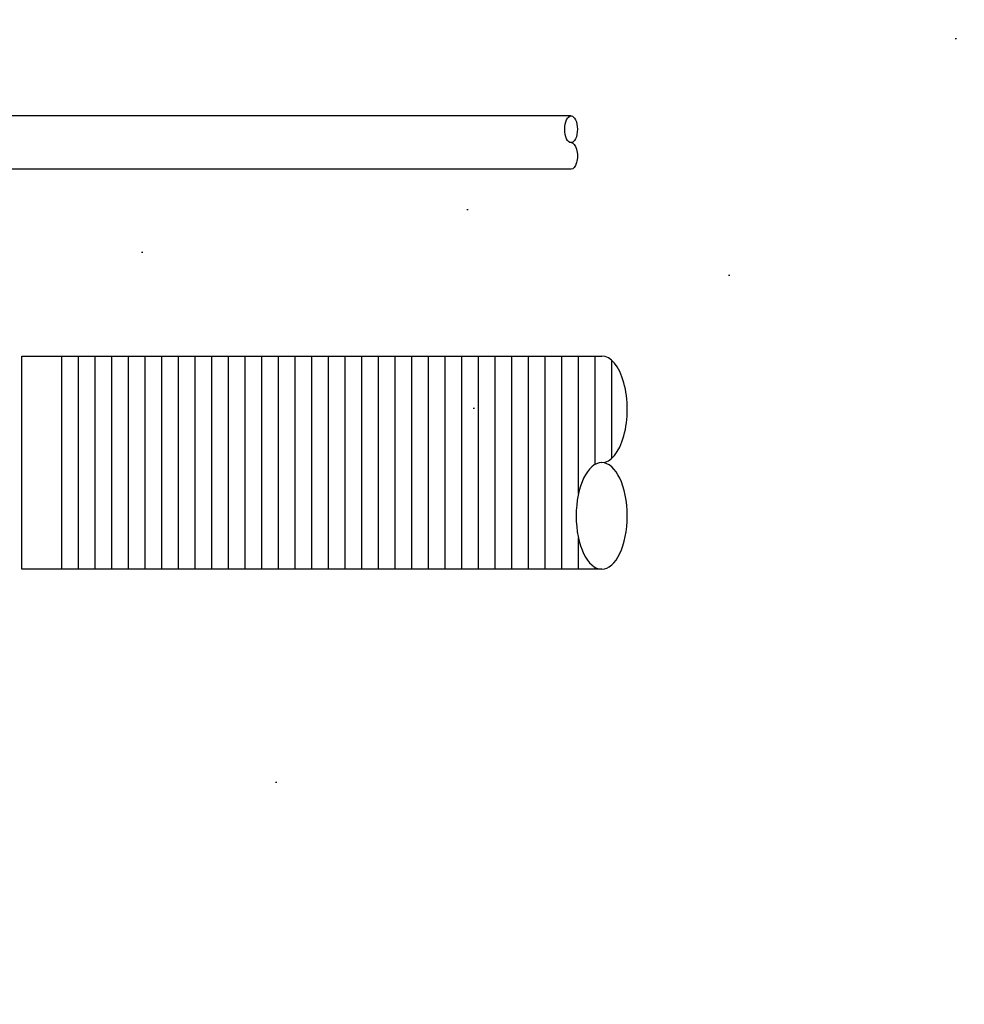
# Model space of a CAD drawing. Extents: x -169 to 2224, y 0 to 2796.
# Tile 443 of 530: x 1900 to 1918, y 919 to 937. Entities that reach past the tile are written whole.
import ezdxf

# ---------------------------------------------------------------- set-up
doc = ezdxf.new("R2010")
doc.units = 0
doc.header["$MEASUREMENT"] = 0
doc.header["$PDSIZE"] = 1
doc.layers.get('DEFPOINTS').update_dxf_attribs({"linetype": 'CONTINUOUS'})
for name, color, linetype in [('BOARDER-TXT', 2, 'CONTINUOUS'), ('CONDUIT', 2, 'CONTINUOUS'), ('DIM', 3, 'CONTINUOUS'), ('PEAGRAVEL-HATCH', 3, 'CONTINUOUS')]:
    doc.layers.add(name, color=color, linetype=linetype)
doc.styles.add('SIMPLEX', font='simplex')
doc.dimstyles.new('DIM64', dxfattribs={"dimscale": 64, "dimtxt": 0.09375, "dimasz": 0.09375, "dimexe": 0.0625, "dimexo": 0.0625, "dimgap": 0.046875, "dimtad": 1, "dimdec": 4, "dimzin": 3, "dimdsep": 46, "dimlunit": 4, "dimtxsty": 'SIMPLEX', "dimcen": 0, "dimclrd": 256, "dimclre": 256, "dimclrt": 256, "dimadec": 0, "dimazin": 0, "dimtfac": 1, "dimtdec": 4, "dimtmove": 0, "dimatfit": 3, "dimfxl": 1, "dimfrac": 2, "dimtolj": 1, "dimtzin": 0, "dimarcsym": 0})

# ---------------------------------------------------------------- blocks, each defined once
blk = doc.blocks.new('*D48')
at = {"layer": 'DEFPOINTS', "color": 0, "transparency": 16777216}
for p in [(2031.773, 978.296), (1368.547, 978.015), (2031.773, 700.523)]:
    blk.add_point(p, dxfattribs=at)
at = {"layer": 'DIM', "lineweight": -2, "transparency": 16777216}
for p, q in [((2031.773, 974.296), (2031.773, 696.523)), ((1368.547, 974.015), (1368.547, 696.523)), ((1374.547, 700.523), (2025.773, 700.523))]:
    blk.add_line(p, q, dxfattribs=at)
at = {"layer": 'DIM', "transparency": 16777216}
for points in [[(1374.547, 701.523), (1374.547, 699.523), (1368.547, 700.523)], [(2025.773, 701.523), (2025.773, 699.523), (2031.773, 700.523)]]:
    blk.add_solid(points, dxfattribs=at)
at = {"layer": 'DIM', "transparency": 16777216, "insert": (1700.16, 708.095), "char_height": 6, "attachment_point": 5, "style": 'SIMPLEX'}
blk.add_mtext('\\A1;55\'-3 1/4" (F.V. TANK SLAB)', dxfattribs=at)

msp = doc.modelspace()

# ---------------------------------------------------------------- hatches: boundary and pattern name
at = {"layer": 'BOARDER-TXT'}
h = msp.add_hatch(dxfattribs=at)
h.set_pattern_fill('ANSI31', color=256, scale=2.5, angle=225)
h.set_pattern_definition([(270, (1201.56266, 4240.32382), (0.3125, -7e-17), [])])
h.paths.add_polyline_path([(1911.47432, 928.73847), (1911.48424, 928.73378), (1911.4793, 928.73634)])
h.paths.add_polyline_path([(1911.49411, 926.79318), (1911.48424, 926.78805), (1911.4892, 926.7904)])
h.paths.add_polyline_path([(1911.51368, 926.80475), (1911.50393, 926.79875), (1911.50883, 926.80153)])
h.paths.add_polyline_path([(1911.47432, 926.78336), (1911.46435, 926.77911), (1911.46936, 926.78101)])
h.paths.add_polyline_path([(1911.3937, 928.76001), (1911.40386, 928.75889), (1911.39878, 928.75967)])
h.paths.add_polyline_path([(1911.45435, 926.7753), (1911.4443, 926.77193), (1911.44934, 926.77339)])
h.paths.add_polyline_path([(1911.414, 928.75731), (1911.42413, 928.75529), (1911.41907, 928.75652)])
h.paths.add_polyline_path([(1911.43423, 926.76901), (1911.42413, 926.76654), (1911.42919, 926.76755)])
h.paths.add_polyline_path([(1911.43423, 928.75281), (1911.4443, 928.74989), (1911.43928, 928.75158)])
h.paths.add_polyline_path([(1911.414, 926.76452), (1911.40386, 926.76294), (1911.40894, 926.7635)])
h.paths.add_polyline_path([(1911.45435, 928.74653), (1911.46435, 928.74272), (1911.45937, 928.74485)])
h.paths.add_polyline_path([(1901.13384, 926.76091), (1911.37336, 926.76091), (1911.36319, 926.76114), (1911.35302, 926.76181), (1911.34287, 926.76294), (1911.33272, 926.76452), (1911.3226, 926.76654), (1911.31249, 926.76901), (1911.30242, 926.77193), (1911.29238, 926.7753), (1911.28237, 926.77911), (1911.2724, 926.78336), (1911.26248, 926.78805), (1911.25261, 926.79318), (1911.2428, 926.79875), (1911.23304, 926.80475), (1911.22335, 926.81118), (1911.21372, 926.81804), (1911.20417, 926.82532), (1911.19469, 926.83302), (1911.18529, 926.84115), (1911.17598, 926.84968), (1911.16675, 926.85863), (1911.15762, 926.86799), (1911.14859, 926.87774), (1911.13966, 926.8879), (1911.13083, 926.89845), (1911.12211, 926.90938), (1911.11351, 926.9207), (1911.10502, 926.9324), (1911.09666, 926.94448), (1911.08841, 926.95692), (1911.0803, 926.96972), (1911.07232, 926.98288), (1911.06447, 926.99639), (1911.05677, 927.01024), (1911.0492, 927.02443), (1911.04178, 927.03896), (1911.03452, 927.05381), (1911.0274, 927.06897), (1911.02044, 927.08445), (1911.01364, 927.10024), (1911.007, 927.11632), (1911.00053, 927.13269), (1910.99422, 927.14935), (1910.98809, 927.16628), (1910.98212, 927.18348), (1910.97634, 927.20094), (1910.97073, 927.21865), (1910.96531, 927.23661), (1910.96007, 927.2548), (1910.95501, 927.27322), (1910.95015, 927.29186), (1910.94547, 927.31071), (1910.94099, 927.32976), (1910.9367, 927.34901), (1910.93261, 927.36845), (1910.92872, 927.38806), (1910.92502, 927.40784), (1910.92153, 927.42777), (1910.91825, 927.44786), (1910.91517, 927.46809), (1910.91229, 927.48845), (1910.90962, 927.50893), (1910.90717, 927.52953), (1910.90492, 927.55023), (1910.90288, 927.57103), (1910.90105, 927.59191), (1910.89944, 927.61287), (1910.89804, 927.6339), (1910.89686, 927.65498), (1910.89589, 927.67611), (1910.89513, 927.69728), (1910.89459, 927.71847), (1910.89427, 927.73969), (1910.89416, 927.76091), (1910.89427, 927.78214), (1910.89459, 927.80335), (1910.89513, 927.82455), (1910.89589, 927.84572), (1910.89686, 927.86685), (1910.89804, 927.88793), (1910.89944, 927.90896), (1910.90105, 927.92991), (1910.90288, 927.9508), (1910.90492, 927.97159), (1910.90717, 927.99229), (1910.90962, 928.01289), (1910.91229, 928.03337), (1910.91517, 928.05374), (1910.91825, 928.07396), (1910.92153, 928.09405), (1910.92502, 928.11399), (1910.92872, 928.13377), (1910.93261, 928.15338), (1910.9367, 928.17281), (1910.94099, 928.19206), (1910.94547, 928.21112), (1910.95015, 928.22997), (1910.95501, 928.24861), (1910.96007, 928.26703), (1910.96531, 928.28522), (1910.97073, 928.30318), (1910.97634, 928.32089), (1910.98212, 928.33835), (1910.98809, 928.35555), (1910.99422, 928.37248), (1911.00053, 928.38913), (1911.007, 928.40551), (1911.01364, 928.42159), (1911.02044, 928.43737), (1911.0274, 928.45285), (1911.03452, 928.46802), (1911.04178, 928.48287), (1911.0492, 928.49739), (1911.05677, 928.51159), (1911.06447, 928.52544), (1911.07232, 928.53895), (1911.0803, 928.55211), (1911.08841, 928.56491), (1911.09666, 928.57735), (1911.10502, 928.58942), (1911.11351, 928.60112), (1911.12211, 928.61244), (1911.13083, 928.62338), (1911.13966, 928.63393), (1911.14859, 928.64408), (1911.15762, 928.65384), (1911.16675, 928.66319), (1911.17598, 928.67214), (1911.18529, 928.68068), (1911.19469, 928.6888), (1911.20417, 928.69651), (1911.21372, 928.70379), (1911.22335, 928.71065), (1911.23304, 928.71708), (1911.2428, 928.72308), (1911.25261, 928.72865), (1911.26248, 928.73378), (1911.2724, 928.73847), (1911.28237, 928.74272), (1911.29238, 928.74653), (1911.30242, 928.74989), (1911.31249, 928.75281), (1911.3226, 928.75529), (1911.33272, 928.75731), (1911.34287, 928.75889), (1911.35302, 928.76001), (1911.36319, 928.76069), (1911.37336, 928.76091), (1911.38353, 928.76069), (1911.38354, 928.76069), (1911.40894, 928.7635), (1911.42919, 928.76755), (1911.44934, 928.77339), (1911.46936, 928.78101), (1911.4892, 928.7904), (1911.50883, 928.80153), (1911.52338, 928.81118), (1911.533, 928.81804), (1911.54256, 928.82532), (1911.55203, 928.83302), (1911.56143, 928.84115), (1911.57075, 928.84968), (1911.57997, 928.85863), (1911.5891, 928.86799), (1911.59813, 928.87774), (1911.60707, 928.8879), (1911.61589, 928.89845), (1911.62461, 928.90938), (1911.63321, 928.9207), (1911.6417, 928.9324), (1911.65007, 928.94448), (1911.65831, 928.95692), (1911.66642, 928.96972), (1911.67441, 928.98288), (1911.68225, 928.99639), (1911.68996, 929.01024), (1911.69752, 929.02443), (1911.70494, 929.03896), (1911.71221, 929.05381), (1911.71932, 929.06897), (1911.72628, 929.08445), (1911.73308, 929.10024), (1911.73972, 929.11632), (1911.7462, 929.13269), (1911.7525, 929.14935), (1911.75864, 929.16628), (1911.7646, 929.18348), (1911.77038, 929.20094), (1911.77599, 929.21865), (1911.78142, 929.23661), (1911.78666, 929.2548), (1911.79171, 929.27322), (1911.79658, 929.29186), (1911.80125, 929.31071), (1911.80574, 929.32976), (1911.81002, 929.34901), (1911.81411, 929.36845), (1911.81801, 929.38806), (1911.8217, 929.40784), (1911.82519, 929.42777), (1911.82848, 929.44786), (1911.83156, 929.46809), (1911.83443, 929.48845), (1911.8371, 929.50893), (1911.83956, 929.52953), (1911.84181, 929.55023), (1911.84384, 929.57103), (1911.84567, 929.59191), (1911.84728, 929.61287), (1911.84868, 929.6339), (1911.84987, 929.65498), (1911.85084, 929.67611), (1911.85159, 929.69728), (1911.85213, 929.71847), (1911.85245, 929.73969), (1911.85256, 929.76091), (1911.85245, 929.78214), (1911.85213, 929.80335), (1911.85159, 929.82455), (1911.85084, 929.84572), (1911.84987, 929.86685), (1911.84868, 929.88793), (1911.84728, 929.90896), (1911.84567, 929.92991), (1911.84384, 929.9508), (1911.84181, 929.97159), (1911.83956, 929.99229), (1911.8371, 930.01289), (1911.83443, 930.03337), (1911.83156, 930.05374), (1911.82848, 930.07396), (1911.82519, 930.09405), (1911.8217, 930.11399), (1911.81801, 930.13377), (1911.81411, 930.15338), (1911.81002, 930.17281), (1911.80574, 930.19206), (1911.80125, 930.21112), (1911.79658, 930.22997), (1911.79171, 930.24861), (1911.78666, 930.26703), (1911.78142, 930.28522), (1911.77599, 930.30318), (1911.77038, 930.32089), (1911.7646, 930.33835), (1911.75864, 930.35555), (1911.7525, 930.37248), (1911.7462, 930.38913), (1911.73972, 930.40551), (1911.73308, 930.42159), (1911.72628, 930.43737), (1911.71932, 930.45285), (1911.71221, 930.46802), (1911.70494, 930.48287), (1911.69752, 930.49739), (1911.68996, 930.51159), (1911.68225, 930.52544), (1911.67441, 930.53895), (1911.66642, 930.55211), (1911.65831, 930.56491), (1911.65007, 930.57735), (1911.6417, 930.58942), (1911.63321, 930.60112), (1911.62461, 930.61244), (1911.61589, 930.62338), (1911.60707, 930.63393), (1911.59813, 930.64408), (1911.5891, 930.65384), (1911.57997, 930.66319), (1911.57075, 930.67214), (1911.56143, 930.68068), (1911.55203, 930.6888), (1911.54256, 930.69651), (1911.533, 930.70379), (1911.52338, 930.71065), (1911.51368, 930.71708), (1911.50393, 930.72308), (1911.49411, 930.72865), (1911.4793, 930.73634), (1911.45937, 930.74485), (1911.43928, 930.75158), (1911.41907, 930.75652), (1911.39878, 930.75967), (1911.38014, 930.76091), (1901.13384, 930.76091)])
h.paths.add_polyline_path([(1911.38353, 926.76114), (1911.37336, 926.76091), (1911.38557, 926.76091), (1911.3937, 926.76181)])
at = {"layer": 'PEAGRAVEL-HATCH'}
h = msp.add_hatch(dxfattribs=at)
h.set_pattern_fill('AR-SAND', color=256, scale=7.5, style=0)
h.set_pattern_definition([(37.5, (1377.29, 921.773), (-0.47245, 14.45118), [0, -11.4, 0, -12.75, 0, -12.1875]), (7.5, (1377.29, 921.773), (13.2733, 21.1661), [0, -6.15, 0, -10.275, 0, -3.9375]), (327.5, (1368.066, 921.773), (23.35606, 0.04244), [0, -3.75, 0, -13.5, 0, -17.625]), (317.5, (1368.066, 921.773), (22.54595, 6.5826), [0, -1.875, 0, -8.85, 0, -10.125])])
h.paths.add_polyline_path([(1866.9533, 945.77096), (1941.15711, 946.07721), (1929.86671, 921.77328), (1866.9533, 921.77328)])

# ---------------------------------------------------------------- linework, layer by layer
at = {"layer": 'BOARDER-TXT'}
msp.add_lwpolyline([(1911.37336, 926.76091), (1900.50062, 926.76091), (1900.50062, 930.76091), (1911.37336, 930.76091)], dxfattribs=at)
at = {"layer": 'CONDUIT'}
for p, q in [((1910.79834, 935.26579), (1899.40762, 935.26579)), ((1910.79834, 934.26579), (1899.40762, 934.26579))]:
    msp.add_line(p, q, dxfattribs=at)
msp.add_ellipse((1910.79834, 935.01579), major_axis=(0, 0.25), ratio=0.47920074, dxfattribs=at)
at = {"layer": 'CONDUIT', "extrusion": (0, 0, -1)}
msp.add_ellipse((1910.79834, 934.51579), major_axis=(0, -0.25), ratio=0.47920074, start_param=3.14159265, end_param=6.28318531, dxfattribs=at)
at = {"layer": 'CONDUIT'}
msp.add_ellipse((1911.37336, 929.76091), major_axis=(0, 1), ratio=0.47920074, start_param=3.14159265, end_param=6.28318531, dxfattribs=at)
at = {"layer": 'CONDUIT', "extrusion": (0, 0, -1)}
msp.add_ellipse((1911.37336, 927.76091), major_axis=(0, -1), ratio=0.47920074, dxfattribs=at)

# ---------------------------------------------------------------- dimensions: what is measured, and where the dimension line sits
at = {"layer": 'DIM'}
dim = msp.add_linear_dim(base=(2031.77254, 700.52328), p1=(1368.54722, 978.01471), p2=(2031.77254, 978.29596), angle=0, text='<> (F.V. TANK SLAB)', dimstyle='DIM64', dxfattribs=at)
dim.commit()
dim.dimension.update_dxf_attribs({"geometry": '*D48', "text_midpoint": (1700.15988, 708.09471)})

doc.saveas('drawing.dxf')
